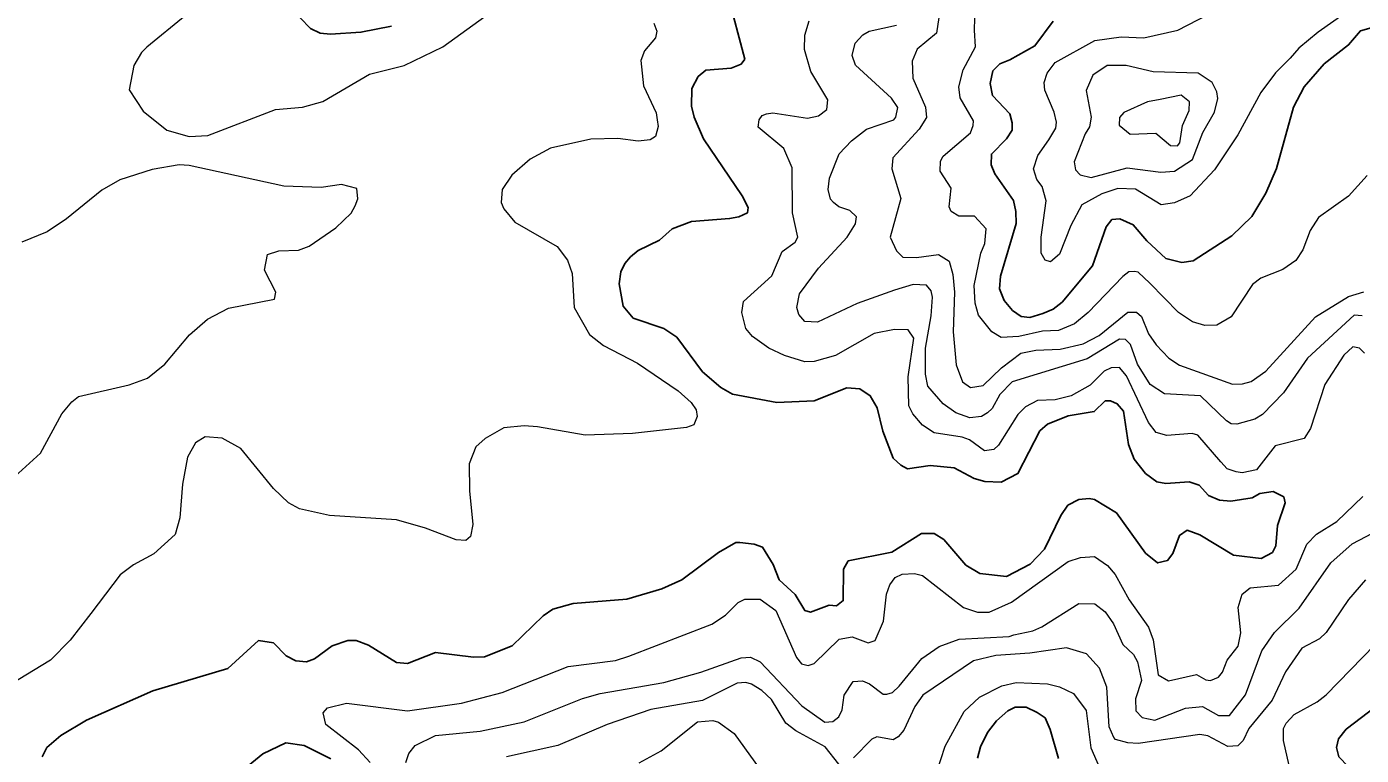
# Model space of a CAD drawing. Extents: x 294.2 to 320.3, y 7482.7 to 7510.7.
# Drawn here: x 312.401 to 314.416, y 7492.945 to 7494.046 of the extents above; entities that cross this region are included whole.
import ezdxf

# ---------------------------------------------------------------- set-up
doc = ezdxf.new("R2010")
doc.units = 0
doc.header["$LTSCALE"] = 0.032
doc.layers.add('1', color=7, linetype='Continuous', lineweight=25)
doc.layers.add('2', color=7, linetype='Continuous', lineweight=13)

msp = doc.modelspace()

# ---------------------------------------------------------------- linework, layer by layer
at = {"layer": '1'}
for points in [[(312.9515, 7494.0463), (312.9055, 7494.0374), (312.8596, 7494.0342), (312.8442, 7494.0361), (312.8295, 7494.0432), (312.8136, 7494.0591)], [(314.0905, 7493.2509), (314.1086, 7493.2359), (314.1235, 7493.2398), (314.1314, 7493.2501), (314.1416, 7493.2776), (314.1531, 7493.2853), (314.1722, 7493.2783), (314.2233, 7493.2476), (314.2648, 7493.2425), (314.282, 7493.2515), (314.2872, 7493.2617), (314.2897, 7493.2923), (314.3012, 7493.3268), (314.2993, 7493.3357), (314.2833, 7493.344), (314.2629, 7493.3409), (314.2514, 7493.3344), (314.2192, 7493.3291), (314.2019, 7493.3307), (314.1854, 7493.3378), (314.1712, 7493.3535), (314.1563, 7493.3582), (314.1209, 7493.3559), (314.1076, 7493.3582), (314.0905, 7493.3708), (314.0732, 7493.3928), (314.0648, 7493.4148), (314.057, 7493.4652), (314.0475, 7493.4762), (314.0373, 7493.4809), (314.0294, 7493.4809), (314.0129, 7493.4644), (313.9736, 7493.4581), (313.9424, 7493.4455), (313.9309, 7493.4354), (313.8977, 7493.3708), (313.8721, 7493.3581), (313.8479, 7493.3587), (313.8313, 7493.3632), (313.8013, 7493.3798), (313.7649, 7493.383), (313.731, 7493.3779), (313.7208, 7493.3836), (313.7093, 7493.3944), (313.6935, 7493.435), (313.6849, 7493.4704), (313.6747, 7493.4885), (313.6589, 7493.4987), (313.6393, 7493.5003), (313.59, 7493.4806), (313.5338, 7493.4781), (313.4667, 7493.4909), (313.4488, 7493.5011), (313.4214, 7493.5247), (313.3825, 7493.5771), (313.3627, 7493.5899), (313.3167, 7493.6058), (313.3014, 7493.6237), (313.2956, 7493.6575), (313.2982, 7493.6754), (313.3039, 7493.6882), (313.3128, 7493.6984), (313.3244, 7493.7079), (313.3563, 7493.7233), (313.3754, 7493.7405), (313.4048, 7493.7514), (313.4623, 7493.7559), (313.4763, 7493.7584), (313.4891, 7493.7648), (313.4904, 7493.7725), (313.4814, 7493.7903), (313.4226, 7493.8765), (313.4086, 7493.9091), (313.4048, 7493.9257), (313.4054, 7493.9525), (313.415, 7493.9704), (313.4265, 7493.9799), (313.4648, 7493.9832), (313.4795, 7493.9889), (313.4852, 7493.9965), (313.468, 7494.0611)], [(314.2204, 7493.7299), (314.1621, 7493.6923), (314.145, 7493.6898), (314.1212, 7493.6958), (314.0923, 7493.7221), (314.0718, 7493.7463), (314.0513, 7493.7554), (314.0396, 7493.7544), (314.0308, 7493.7436), (314.0102, 7493.6845), (313.9642, 7493.6296), (313.9509, 7493.6189), (313.9354, 7493.6124), (313.9154, 7493.6065), (313.9027, 7493.6081), (313.8894, 7493.6172), (313.8766, 7493.6323), (313.87, 7493.65), (313.8711, 7493.6689), (313.8949, 7493.7484), (313.8943, 7493.7667), (313.891, 7493.7834), (313.8627, 7493.8237), (313.8572, 7493.8372), (313.8577, 7493.8533), (313.8805, 7493.8764), (313.8888, 7493.8893), (313.8888, 7493.9006), (313.8855, 7493.914), (313.8594, 7493.942), (313.8555, 7493.9597), (313.8599, 7493.9791), (313.8705, 7493.9898), (313.8854, 7493.9957), (313.9232, 7494.0167), (313.9509, 7494.0538)], [(314.4346, 7494.0451), (314.4149, 7494.0393), (314.397, 7494.0183), (314.36, 7493.9895)], [(314.36, 7493.9895), (314.3299, 7493.9551), (314.314, 7493.9244), (314.288, 7493.8316), (314.2719, 7493.7945), (314.2509, 7493.759), (314.2204, 7493.7299)], [(313.9622, 7493.3077), (313.973, 7493.323), (313.9897, 7493.3319), (314.005, 7493.3332), (314.0132, 7493.3319), (314.0463, 7493.3114), (314.0905, 7493.2509)], [(312.4241, 7492.9431), (312.4311, 7492.9571), (312.4522, 7492.9756), (312.4911, 7492.9986), (312.5914, 7493.0426), (312.7044, 7493.0765), (312.751, 7493.1187), (312.7733, 7493.1154), (312.7925, 7493.0957), (312.8072, 7493.088), (312.8231, 7493.0867), (312.8352, 7493.0912), (312.8621, 7493.111), (312.8857, 7493.1186), (312.8985, 7493.1187), (312.917, 7493.1116), (312.9592, 7493.0855), (312.9757, 7493.0842), (313.0179, 7493.1008), (313.0754, 7493.0937), (313.092, 7493.0944), (313.1341, 7493.1107), (313.1807, 7493.1563), (313.1954, 7493.1659), (313.226, 7493.1748), (313.307, 7493.1811), (313.36, 7493.1969), (313.3899, 7493.2102), (313.4457, 7493.2515), (313.4718, 7493.2668), (313.4776, 7493.2668), (313.4992, 7493.2642), (313.5121, 7493.2598), (313.528, 7493.2336), (313.5369, 7493.2106), (313.5612, 7493.1882), (313.5759, 7493.164), (313.5842, 7493.1614), (313.6126, 7493.1721), (313.6236, 7493.1713), (313.6338, 7493.1792), (313.6343, 7493.2264), (313.6414, 7493.2389), (313.7074, 7493.2521), (313.7521, 7493.2802), (313.7713, 7493.2802), (313.7859, 7493.2712), (313.8192, 7493.2328), (313.8399, 7493.2201), (313.8804, 7493.2157), (313.9162, 7493.2342), (313.9379, 7493.2566), (313.9622, 7493.3077)], [(313.8365, 7492.9412), (313.8409, 7492.9584), (313.8515, 7492.9799), (313.8653, 7492.9977), (313.8825, 7493.0127), (313.8936, 7493.0181), (313.9103, 7493.0181), (313.9269, 7493.01), (313.939, 7493.002), (313.9462, 7492.9842), (313.959, 7492.9407)], [(314.1188, 7492.8212), (314.1687, 7492.8153), (314.1842, 7492.8067), (314.1958, 7492.7916), (314.2097, 7492.7588), (314.2191, 7492.7464), (314.2368, 7492.7453), (314.2524, 7492.755), (314.2995, 7492.7964), (314.31, 7492.8083), (314.3272, 7492.8427), (314.3577, 7492.8863), (314.3915, 7492.911), (314.3976, 7492.9196), (314.3965, 7492.9288), (314.3821, 7492.9433), (314.3788, 7492.9573), (314.3815, 7492.9702), (314.3931, 7492.9847), (314.4481, 7493.0267)], [(312.8599, 7492.9399), (312.82, 7492.9603), (312.7919, 7492.9642), (312.7574, 7492.9475), (312.6903, 7492.8926)]]:
    msp.add_lwpolyline(points, dxfattribs=at)
at = {"layer": '2'}
for points in [[(314.3983, 7494.0706), (314.351, 7494.0374), (314.3217, 7494.0132), (314.3089, 7493.9984), (314.2865, 7493.9761), (314.2642, 7493.9461), (314.2297, 7493.8823), (314.1946, 7493.8293), (314.1576, 7493.7903), (314.1339, 7493.7795), (314.1141, 7493.7769), (314.0752, 7493.8005), (314.0484, 7493.8012), (314.0241, 7493.7935), (313.9941, 7493.7769), (313.9775, 7493.7457), (313.9603, 7493.7022), (313.9468, 7493.6907), (313.9386, 7493.6933), (313.9328, 7493.7035), (313.9328, 7493.7278), (313.9405, 7493.7827), (313.9341, 7493.8044), (313.9264, 7493.8152), (313.9213, 7493.8312), (313.9277, 7493.851), (313.9443, 7493.8746), (313.9551, 7493.8925), (313.9558, 7493.9014), (313.9526, 7493.9168), (313.9385, 7493.95), (313.9373, 7493.9614), (313.9418, 7493.9755), (313.9539, 7493.9915), (314.0139, 7494.0247), (314.0535, 7494.0304), (314.088, 7494.0291), (314.1391, 7494.0406), (314.2297, 7494.0878)], [(312.6399, 7494.0623), (312.5824, 7494.015), (312.5741, 7494.0068), (312.5627, 7493.987), (312.5556, 7493.9506), (312.5767, 7493.918), (312.6124, 7493.8893), (312.6463, 7493.8797), (312.6743, 7493.8816), (312.7765, 7493.9206), (312.8174, 7493.9244), (312.8481, 7493.9327), (312.9183, 7493.9742), (312.9706, 7493.987), (313.0294, 7494.0151), (313.1015, 7494.0674)], [(313.7783, 7494.0598), (313.7745, 7494.0361), (313.7457, 7494.0119), (313.7381, 7493.9934), (313.7387, 7493.9678), (313.7579, 7493.9244), (313.7598, 7493.9084), (313.7483, 7493.8912), (313.7087, 7493.8478), (313.7074, 7493.8312), (313.7208, 7493.7865), (313.7048, 7493.7278), (313.7145, 7493.7073), (313.724, 7493.6978), (313.7445, 7493.6971), (313.7777, 7493.7016), (313.7936, 7493.6914), (313.7993, 7493.6716), (313.8019, 7493.6448), (313.8, 7493.5848), (313.8045, 7493.535), (313.814, 7493.5094)], [(313.348, 7494.0508), (313.3524, 7494.0387), (313.3505, 7494.0291), (313.3339, 7494.0093), (313.3281, 7493.9947), (313.332, 7493.9564), (313.3511, 7493.9155), (313.3531, 7493.9053), (313.3544, 7493.8951), (313.3505, 7493.8797), (313.3422, 7493.8746), (313.3244, 7493.8727), (313.2937, 7493.8771), (313.2529, 7493.8759), (313.1916, 7493.8625), (313.1609, 7493.8459), (313.1334, 7493.8216), (313.1187, 7493.7999), (313.1174, 7493.7801), (313.1213, 7493.7705), (313.1379, 7493.7507), (313.2018, 7493.7137), (313.2177, 7493.6933), (313.2247, 7493.6729), (313.2273, 7493.6218), (313.2509, 7493.5809), (313.272, 7493.5643), (313.3231, 7493.5375), (313.3844, 7493.496), (313.4041, 7493.4781), (313.4118, 7493.4673), (313.4131, 7493.4571), (313.408, 7493.4443), (313.3971, 7493.4404), (313.3154, 7493.4315), (313.2439, 7493.4289), (313.1724, 7493.4417), (313.152, 7493.443), (313.1213, 7493.4398), (313.0932, 7493.4238), (313.0791, 7493.4111), (313.0689, 7493.3856), (313.0696, 7493.3447), (313.0747, 7493.2942), (313.0709, 7493.2757), (313.0639, 7493.27), (313.0492, 7493.2706), (313.0032, 7493.2885), (312.9592, 7493.3012), (312.8583, 7493.3076), (312.8129, 7493.3178), (312.7963, 7493.3268)], [(314.4212, 7493.5528), (314.4136, 7493.5605), (314.4034, 7493.5624), (314.3899, 7493.5496), (314.3612, 7493.5056), (314.3395, 7493.4392), (314.3299, 7493.4238), (314.2859, 7493.413), (314.2578, 7493.3766), (314.2361, 7493.3721), (314.2272, 7493.3734), (314.2137, 7493.3778), (314.2041, 7493.3887), (314.1691, 7493.4289), (314.1608, 7493.4315), (314.1225, 7493.4283), (314.1065, 7493.4328), (314.095, 7493.4481), (314.0618, 7493.5184), (314.0509, 7493.5311), (314.0382, 7493.5305), (314.0279, 7493.5253), (314.0069, 7493.5043), (313.9782, 7493.4883), (313.9539, 7493.482), (313.9271, 7493.4813), (313.9092, 7493.4717), (313.8977, 7493.4602), (313.8683, 7493.4136), (313.8613, 7493.4072), (313.8472, 7493.4053), (313.8243, 7493.4219), (313.8134, 7493.4258), (313.7713, 7493.4322), (313.7534, 7493.4442), (313.7387, 7493.4609), (313.7329, 7493.473), (313.7317, 7493.5171), (313.7406, 7493.5752), (313.7317, 7493.5879), (313.7113, 7493.5885), (313.6806, 7493.5822), (313.6219, 7493.549), (313.59, 7493.54), (313.5759, 7493.5394), (313.5453, 7493.549), (313.5216, 7493.5605), (313.4967, 7493.5777), (313.4865, 7493.5898), (313.4808, 7493.6141), (313.4833, 7493.6307), (313.5261, 7493.6697), (313.5414, 7493.7061), (313.5612, 7493.7201), (313.5651, 7493.7277), (313.5574, 7493.7648), (313.5567, 7493.8325), (313.544, 7493.8618), (313.5056, 7493.8938), (313.5069, 7493.9053), (313.5114, 7493.9116), (313.5178, 7493.9142), (313.5274, 7493.9154), (313.5798, 7493.9078), (313.5964, 7493.911), (313.6091, 7493.9206), (313.6104, 7493.9352), (313.5848, 7493.9781), (313.5753, 7494.0113), (313.5759, 7494.0329), (313.5823, 7494.0547)], [(313.8428, 7493.457), (313.8249, 7493.4551), (313.8038, 7493.4628), (313.7847, 7493.4762), (313.7617, 7493.503), (313.7579, 7493.5209), (313.7579, 7493.5605), (313.7668, 7493.609), (313.7687, 7493.6371), (313.7668, 7493.6467), (313.7598, 7493.6556), (313.7394, 7493.6562), (313.7113, 7493.648), (313.6551, 7493.6275), (313.5951, 7493.5994), (313.5759, 7493.6007), (313.5669, 7493.6109), (313.5638, 7493.6218), (313.5676, 7493.6422), (313.5963, 7493.6812), (313.6397, 7493.7278), (313.6525, 7493.7482), (313.6538, 7493.7584), (313.6436, 7493.768), (313.627, 7493.7737), (313.6193, 7493.7801), (313.6148, 7493.7852), (313.611, 7493.7999), (313.6129, 7493.8172), (313.6276, 7493.8535), (313.6461, 7493.8733), (313.6691, 7493.8912), (313.71, 7493.9052), (313.7132, 7493.9091), (313.7163, 7493.9238), (313.7068, 7493.9378), (313.6525, 7493.9876), (313.6474, 7494.0023), (313.6519, 7494.0208), (313.6634, 7494.0336), (313.673, 7494.0387), (313.7145, 7494.0482)], [(314.0037, 7493.6141), (313.9833, 7493.5969), (313.959, 7493.5867), (313.9347, 7493.586), (313.899, 7493.5777), (313.8722, 7493.5765), (313.8581, 7493.5847), (313.8383, 7493.6103), (313.8332, 7493.6282), (313.8313, 7493.655), (313.8415, 7493.7035), (313.8479, 7493.7182), (313.8498, 7493.7405), (313.8319, 7493.7597), (313.8083, 7493.7597), (313.7968, 7493.7667), (313.7936, 7493.7737), (313.7968, 7493.8018), (313.7802, 7493.8274), (313.7809, 7493.8427), (313.7847, 7493.8504), (313.8262, 7493.8854), (313.83, 7493.8963), (313.8307, 7493.9033), (313.8102, 7493.9385), (313.8083, 7493.9551), (313.8147, 7493.9806), (313.8338, 7494.0151), (313.8319, 7494.0406), (313.8325, 7494.0585)], [(312.5831, 7493.5152), (312.6092, 7493.5362), (312.6469, 7493.5803), (312.6737, 7493.6039), (312.7057, 7493.6205), (312.7752, 7493.6345), (312.7772, 7493.6448), (312.7599, 7493.678), (312.7644, 7493.7016), (312.7817, 7493.7073), (312.811, 7493.708), (312.8276, 7493.7144), (312.8678, 7493.7418), (312.8908, 7493.7642), (312.8966, 7493.775), (312.901, 7493.7859), (312.8991, 7493.8012), (312.8762, 7493.8076), (312.8455, 7493.8031), (312.7893, 7493.805), (312.6463, 7493.8363), (312.631, 7493.8369), (312.5901, 7493.8299), (312.5416, 7493.8146), (312.5141, 7493.7986), (312.4611, 7493.7558), (312.4318, 7493.7361), (312.3935, 7493.7201)], [(314.4251, 7493.8209), (314.397, 7493.7897), (314.3516, 7493.7578), (314.3389, 7493.738), (314.328, 7493.7086), (314.3172, 7493.6927), (314.2974, 7493.6792), (314.2642, 7493.6658), (314.252, 7493.6563), (314.2195, 7493.6077), (314.1978, 7493.5949), (314.1799, 7493.5943), (314.1614, 7493.6), (314.1403, 7493.6141)], [(314.1403, 7493.6141), (314.0969, 7493.6582), (314.079, 7493.6748), (314.0739, 7493.6761), (314.065, 7493.6754), (314.056, 7493.6684), (314.0037, 7493.6141)], [(313.9616, 7493.5586), (313.996, 7493.5669), (314.0203, 7493.5796), (314.0637, 7493.6148), (314.0765, 7493.6148), (314.0841, 7493.6083), (314.095, 7493.5819), (314.1065, 7493.5652), (314.1254, 7493.5452), (314.1415, 7493.5346), (314.2218, 7493.506), (314.2368, 7493.5065), (314.25, 7493.5099), (314.2718, 7493.5254), (314.3472, 7493.6077), (314.397, 7493.6383), (314.42, 7493.6454)], [(314.4174, 7493.609), (314.4053, 7493.6103), (314.335, 7493.5452), (314.2987, 7493.4928), (314.2667, 7493.4602), (314.2553, 7493.4532), (314.2284, 7493.4455), (314.2195, 7493.4462), (314.2125, 7493.4506), (314.1735, 7493.4883), (314.1192, 7493.4915), (314.0975, 7493.5056), (314.0784, 7493.5362), (314.0675, 7493.5656), (314.0599, 7493.5732), (314.0509, 7493.5739)], [(313.814, 7493.5094), (313.8262, 7493.5011), (313.8453, 7493.5037), (313.8728, 7493.5305), (313.9022, 7493.5528), (313.9245, 7493.5573), (313.9616, 7493.5586)], [(314.0509, 7493.5739), (314.0024, 7493.5439), (313.8888, 7493.5094), (313.8703, 7493.4903), (313.8588, 7493.4692), (313.8517, 7493.4628), (313.8428, 7493.457)], [(312.3775, 7493.3613), (312.4216, 7493.4015), (312.4541, 7493.4609), (312.4688, 7493.4794), (312.479, 7493.4871), (312.5556, 7493.5049), (312.5831, 7493.5152)], [(312.7963, 7493.3268), (312.7733, 7493.3485), (312.7241, 7493.4085), (312.6961, 7493.4245), (312.6705, 7493.4264), (312.6558, 7493.4174), (312.6437, 7493.3958)], [(312.6437, 7493.3958), (312.636, 7493.3549), (312.6322, 7493.3038), (312.6252, 7493.2789), (312.5927, 7493.2496), (312.562, 7493.233), (312.5422, 7493.2182), (312.4975, 7493.1595), (312.4662, 7493.1193), (312.4368, 7493.0893), (312.3762, 7493.0522)], [(314.3178, 7493.2266), (314.3338, 7493.2642), (314.3485, 7493.2795), (314.3791, 7493.2987), (314.4187, 7493.3364)], [(312.9732, 7492.9348), (312.9777, 7492.9482), (312.9872, 7492.9603), (313.0179, 7492.9756), (313.0856, 7492.982), (313.152, 7492.996), (313.2401, 7493.0312), (313.2669, 7493.0389), (313.3627, 7493.0555), (313.4189, 7493.0708), (313.4795, 7493.0925), (313.494, 7493.0936), (313.5082, 7493.0867), (313.5714, 7493.0203), (313.6059, 7492.9954), (313.618, 7492.9967), (313.627, 7493.0037), (313.6321, 7493.014), (313.6353, 7493.0363), (313.6487, 7493.0567), (313.6628, 7493.058), (313.6736, 7493.0535), (313.694, 7493.0376), (313.6998, 7493.0376), (313.708, 7493.0401), (313.7183, 7493.0497), (313.7527, 7493.0918), (313.7788, 7493.11), (313.8087, 7493.1206), (313.8845, 7493.125), (313.8913, 7493.1276), (313.92, 7493.1333), (313.9335, 7493.1397), (313.9897, 7493.1748), (314.0139, 7493.1742), (314.0292, 7493.1621), (314.042, 7493.1442), (314.056, 7493.1129), (314.072, 7493.0976), (314.0784, 7493.0867), (314.0841, 7493.0586), (314.0752, 7493.0306), (314.0758, 7493.0127), (314.0854, 7493.0024), (314.1046, 7492.9986), (314.1506, 7493.0165), (314.1761, 7493.019), (314.2004, 7493.0057), (314.2169, 7493.0056), (314.2412, 7493.0369), (314.2661, 7493.1033), (314.2853, 7493.1308), (314.3223, 7493.1678), (314.3701, 7493.2361), (314.4021, 7493.2649), (314.4436, 7493.2866)], [(312.9195, 7492.9348), (312.9016, 7492.9539), (312.8525, 7492.9922), (312.8487, 7493.0095), (312.8551, 7493.0171), (312.8838, 7493.0241), (312.9758, 7493.0126), (313.0575, 7493.0241), (313.1188, 7493.0401), (313.2184, 7493.0797), (313.2899, 7493.0887), (313.3103, 7493.095), (313.4355, 7493.1436), (313.4559, 7493.1569), (313.475, 7493.1761), (313.4852, 7493.1812), (313.5082, 7493.1812), (313.5319, 7493.164), (313.5631, 7493.0931), (313.5708, 7493.0835), (313.581, 7493.081), (313.5899, 7493.0842), (313.6276, 7493.1206), (313.6474, 7493.1244), (313.6717, 7493.1155), (313.6819, 7493.1186), (313.6946, 7493.148), (313.6991, 7493.1889), (313.7042, 7493.2029), (313.7125, 7493.2138), (313.7228, 7493.2189), (313.7412, 7493.2202), (313.7534, 7493.217), (313.8153, 7493.1684), (313.8364, 7493.1614), (313.8543, 7493.1614), (313.8881, 7493.1768), (313.9737, 7493.2381), (313.9922, 7493.2444), (314.0132, 7493.2457), (314.0331, 7493.2323), (314.0445, 7493.2183), (314.0656, 7493.18), (314.095, 7493.1391), (314.102, 7493.1199), (314.1096, 7493.0669), (314.125, 7493.058), (314.1672, 7493.0675), (314.1812, 7493.0593), (314.1882, 7493.0586), (314.2003, 7493.0637), (314.2067, 7493.0708), (314.2138, 7493.0893), (314.2304, 7493.1103)], [(314.2304, 7493.1103), (314.2342, 7493.1302), (314.2304, 7493.1685), (314.2361, 7493.1889), (314.2482, 7493.1985), (314.291, 7493.2023), (314.3178, 7493.2266)], [(314.4225, 7493.2106), (314.397, 7493.1806), (314.3631, 7493.1308), (314.3529, 7493.1212), (314.3261, 7493.1072), (314.3018, 7493.0714), (314.2814, 7493.0286), (314.2463, 7492.9859), (314.238, 7492.968), (314.2297, 7492.9597), (314.2144, 7492.959), (314.1844, 7492.975), (314.1723, 7492.9769), (314.079, 7492.9635), (314.0637, 7492.9641), (314.0452, 7492.9692), (314.0426, 7492.9724), (314.0356, 7492.9884), (314.0317, 7493.0484), (314.0209, 7493.0771), (314.0011, 7493.0989), (313.9711, 7493.1078), (313.9156, 7493.0995), (313.8645, 7493.0963), (313.8307, 7493.088), (313.754, 7493.0363), (313.7419, 7493.0191), (313.7253, 7492.9833), (313.717, 7492.9731), (313.7093, 7492.9686), (313.6844, 7492.9731), (313.6768, 7492.9699), (313.6493, 7492.9418)], [(314.3121, 7492.908), (314.2986, 7492.968), (314.2986, 7492.9859), (314.3025, 7492.9942), (314.3146, 7493.0069), (314.3497, 7493.0261), (314.3631, 7493.0369), (314.4368, 7493.1123)], [(313.627, 7492.9322), (313.6065, 7492.9584), (313.5625, 7492.9826), (313.5472, 7492.9941), (313.5255, 7493.0299), (313.5108, 7493.0433), (313.4955, 7493.0529), (313.4865, 7493.0555), (313.4737, 7493.0542), (313.4214, 7493.028), (313.3435, 7493.0146), (313.2771, 7492.9922), (313.2031, 7492.9603), (313.1252, 7492.9431)], [(313.7681, 7492.899), (313.7878, 7492.9591), (313.8166, 7493.0114), (313.8396, 7493.0331), (313.8735, 7493.0503), (313.8951, 7493.0555), (313.9424, 7493.0535), (313.9603, 7493.0491), (313.9813, 7493.0388), (314.0005, 7493.0133), (314.0075, 7492.9565), (314.0203, 7492.9278)], [(313.3256, 7492.9341), (313.3588, 7492.952), (313.4137, 7492.996), (313.4367, 7492.998), (313.4457, 7492.9954), (313.4693, 7492.9782), (313.5159, 7492.9137)]]:
    msp.add_lwpolyline(points, dxfattribs=at)
for points in [[(313.9991, 7493.8838), (313.9826, 7493.8414), (313.9845, 7493.8293), (313.9916, 7493.8222), (314.0082, 7493.8178), (314.0624, 7493.8324), (314.1135, 7493.8261), (314.1339, 7493.8273), (314.1614, 7493.8452), (314.1767, 7493.8861), (314.1946, 7493.9168), (314.1997, 7493.9372), (314.1978, 7493.9474), (314.1908, 7493.9614), (314.1697, 7493.9755), (314.102, 7493.9774), (314.0612, 7493.987), (314.0324, 7493.987), (314.0107, 7493.9723), (314.0005, 7493.9493), (314.0082, 7493.9091), (314.0056, 7493.8944)], [(314.1122, 7493.9359), (314.0931, 7493.932), (314.0573, 7493.9161), (314.0509, 7493.9084), (314.0503, 7493.8969), (314.0669, 7493.8835), (314.1058, 7493.8848), (314.1282, 7493.8663), (314.1384, 7493.8656), (314.1422, 7493.8701), (314.1461, 7493.8963), (314.1563, 7493.9193), (314.1569, 7493.9321), (314.1441, 7493.9423)]]:
    msp.add_lwpolyline(points, close=True, dxfattribs=at)

doc.saveas('drawing.dxf')
